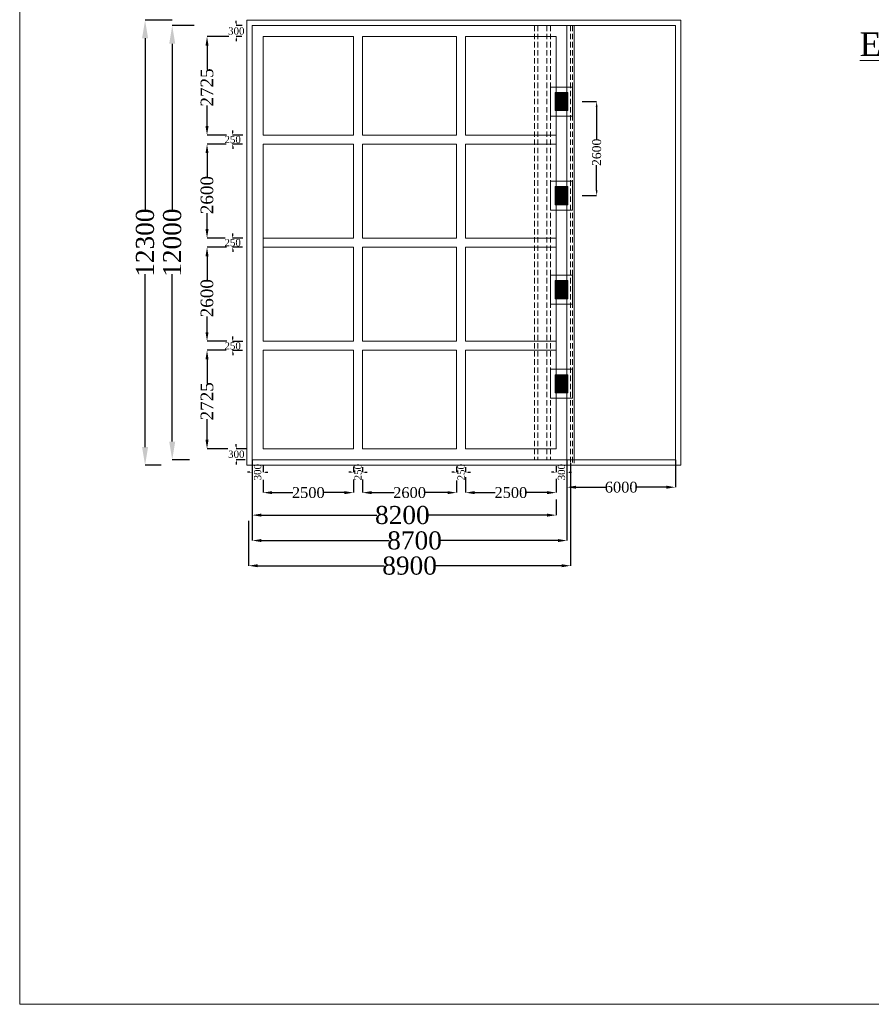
# Model space of a CAD drawing. Header units: millimetres. Extents: x -20950785 to 389010297, y -11535949 to 14056629.
# Tile 380 of 654: x 15316256 to 15363342, y -1810750 to -1756308. Entities that reach past the tile are written whole.
import ezdxf

# ---------------------------------------------------------------- set-up
doc = ezdxf.new("R2010")
doc.units = ezdxf.units.MM
doc.header["$LTSCALE"] = 60
doc.header["$MEASUREMENT"] = 0
doc.linetypes.add('HIDDEN', pattern=[0.375, 0.25, -0.125])
doc.layers.add('TEXT', color=7, linetype='Continuous')
doc.styles.add('PDF Arial Bold', font='times.ttf')
doc.dimstyles.get("Standard").update_dxf_attribs({"dimtxt": 400, "dimasz": 215, "dimexe": 0.18, "dimexo": 0.0625, "dimgap": 0.09, "dimtad": 0, "dimtih": 1, "dimtoh": 1, "dimdec": 0, "dimzin": 4, "dimdsep": 46, "dimtxsty": 'Standard', "dimblk": 'OPEN90', "dimcen": 0, "dimadec": 0, "dimazin": 1, "dimtfac": 1, "dimtdec": 0, "dimtix": 1, "dimtofl": 0, "dimtmove": 0, "dimatfit": 3, "dimldrblk": 'OPEN30', "dimfxl": 1, "dimtolj": 1, "dimtzin": 0, "dimarcsym": 0})

# ---------------------------------------------------------------- blocks, each defined once
blk = doc.blocks.new('*D2020')
at = {"color": 0, "linetype": 'Continuous', "lineweight": -2, "ltscale": 2, "transparency": 16777216}
for p, q in [((15324686, -1756337), (15323188, -1756337)), ((15323188, -1757337), (15323188, -1766904)), ((15323188, -1779937), (15323188, -1770370)), ((15324080, -1780937), (15323188, -1780937))]:
    blk.add_line(p, q, dxfattribs=at)
at = {"color": 0, "linetype": 'Continuous', "lineweight": 9, "ltscale": 2, "transparency": 16777216}
for points in [[(15323021, -1757337), (15323355, -1757337), (15323188, -1756337)], [(15323021, -1779937), (15323355, -1779937), (15323188, -1780937)]]:
    blk.add_solid(points, dxfattribs=at)
at = {"layer": 'Defpoints', "color": 0, "linetype": 'Continuous', "lineweight": 9, "ltscale": 2, "transparency": 16777216}
for p in [(15324686, -1756337), (15323188, -1780937), (15324080, -1780937)]:
    blk.add_point(p, dxfattribs=at)
at = {"color": 0, "linetype": 'Continuous', "lineweight": 9, "ltscale": 2, "transparency": 16777216, "insert": (15323188, -1768637), "char_height": 1000, "attachment_point": 5, "rotation": 90, "style": 'PDF Arial Bold'}
blk.add_mtext('\\A1;12300', dxfattribs=at)
blk = doc.blocks.new('*D2021')
at = {"color": 0, "linetype": 'Continuous', "lineweight": -2, "ltscale": 2, "transparency": 16777216}
for p, q in [((15325908, -1756637), (15324690, -1756637)), ((15324690, -1757637), (15324690, -1766904)), ((15324690, -1779637), (15324690, -1770370)), ((15325649, -1780637), (15324690, -1780637))]:
    blk.add_line(p, q, dxfattribs=at)
at = {"color": 0, "linetype": 'Continuous', "lineweight": 9, "ltscale": 2, "transparency": 16777216}
for points in [[(15324523, -1757637), (15324857, -1757637), (15324690, -1756637)], [(15324523, -1779637), (15324857, -1779637), (15324690, -1780637)]]:
    blk.add_solid(points, dxfattribs=at)
at = {"layer": 'Defpoints', "color": 0, "linetype": 'Continuous', "lineweight": 9, "ltscale": 2, "transparency": 16777216}
for p in [(15325908, -1756637), (15324690, -1780637), (15325649, -1780637)]:
    blk.add_point(p, dxfattribs=at)
at = {"color": 0, "linetype": 'Continuous', "lineweight": 9, "ltscale": 2, "transparency": 16777216, "insert": (15324690, -1768637), "char_height": 1000, "attachment_point": 5, "rotation": 90, "style": 'PDF Arial Bold'}
blk.add_mtext('\\A1;12000', dxfattribs=at)
blk = doc.blocks.new('*D2022')
at = {"color": 0, "linetype": 'Continuous', "lineweight": -2, "ltscale": 2, "transparency": 16777216}
for p, q in [((15327820, -1757237), (15326613, -1757237)), ((15327698, -1762687), (15326613, -1762687))]:
    blk.add_line(p, q, dxfattribs=at)
at = {"color": 0, "linetype": 'Continuous', "ltscale": 2, "transparency": 16777216}
for p, q in [((15326614, -1757737), (15326614, -1759069)), ((15326614, -1762187), (15326614, -1761046))]:
    blk.add_line(p, q, dxfattribs=at)
at = {"color": 0, "linetype": 'Continuous', "lineweight": 9, "ltscale": 2, "transparency": 16777216}
for points in [[(15326530, -1757737), (15326697, -1757737), (15326614, -1757237)], [(15326530, -1762187), (15326697, -1762187), (15326614, -1762687)]]:
    blk.add_solid(points, dxfattribs=at)
at = {"layer": 'Defpoints', "color": 0, "linetype": 'Continuous', "lineweight": 9, "ltscale": 2, "transparency": 16777216}
for p in [(15327820, -1757237), (15326614, -1762687), (15327698, -1762687)]:
    blk.add_point(p, dxfattribs=at)
at = {"color": 0, "linetype": 'Continuous', "lineweight": 9, "ltscale": 2, "transparency": 16777216, "insert": (15326614, -1760058), "char_height": 700, "attachment_point": 5, "rotation": 90, "style": 'PDF Arial Bold'}
blk.add_mtext('\\A1;2725', dxfattribs=at)
blk = doc.blocks.new('*D2023')
at = {"color": 0, "linetype": 'Continuous', "lineweight": -2, "ltscale": 2, "transparency": 16777216}
for p, q in [((15327665, -1763187), (15326613, -1763187)), ((15327608, -1768387), (15326613, -1768387))]:
    blk.add_line(p, q, dxfattribs=at)
at = {"color": 0, "linetype": 'Continuous', "ltscale": 2, "transparency": 16777216}
for p, q in [((15326614, -1763687), (15326614, -1765003)), ((15326614, -1767887), (15326614, -1767012))]:
    blk.add_line(p, q, dxfattribs=at)
at = {"color": 0, "linetype": 'Continuous', "lineweight": 9, "ltscale": 2, "transparency": 16777216}
for points in [[(15326530, -1763687), (15326697, -1763687), (15326614, -1763187)], [(15326530, -1767887), (15326697, -1767887), (15326614, -1768387)]]:
    blk.add_solid(points, dxfattribs=at)
at = {"layer": 'Defpoints', "color": 0, "linetype": 'Continuous', "lineweight": 9, "ltscale": 2, "transparency": 16777216}
for p in [(15327665, -1763187), (15326614, -1768387), (15327608, -1768387)]:
    blk.add_point(p, dxfattribs=at)
at = {"color": 0, "linetype": 'Continuous', "lineweight": 9, "ltscale": 2, "transparency": 16777216, "insert": (15326614, -1766008), "char_height": 700, "attachment_point": 5, "rotation": 90, "style": 'PDF Arial Bold'}
blk.add_mtext('\\A1;2600', dxfattribs=at)
blk = doc.blocks.new('*D2024')
at = {"color": 0, "linetype": 'Continuous', "lineweight": -2, "ltscale": 2, "transparency": 16777216}
for p, q in [((15327689, -1768887), (15326613, -1768887)), ((15327712, -1774087), (15326613, -1774087))]:
    blk.add_line(p, q, dxfattribs=at)
at = {"color": 0, "linetype": 'Continuous', "ltscale": 2, "transparency": 16777216}
for p, q in [((15326614, -1769387), (15326614, -1770703)), ((15326614, -1773587), (15326614, -1772712))]:
    blk.add_line(p, q, dxfattribs=at)
at = {"color": 0, "linetype": 'Continuous', "lineweight": 9, "ltscale": 2, "transparency": 16777216}
for points in [[(15326530, -1769387), (15326697, -1769387), (15326614, -1768887)], [(15326530, -1773587), (15326697, -1773587), (15326614, -1774087)]]:
    blk.add_solid(points, dxfattribs=at)
at = {"layer": 'Defpoints', "color": 0, "linetype": 'Continuous', "lineweight": 9, "ltscale": 2, "transparency": 16777216}
for p in [(15327689, -1768887), (15326614, -1774087), (15327712, -1774087)]:
    blk.add_point(p, dxfattribs=at)
at = {"color": 0, "linetype": 'Continuous', "lineweight": 9, "ltscale": 2, "transparency": 16777216, "insert": (15326614, -1771708), "char_height": 700, "attachment_point": 5, "rotation": 90, "style": 'PDF Arial Bold'}
blk.add_mtext('\\A1;2600', dxfattribs=at)
blk = doc.blocks.new('*D2025')
at = {"color": 0, "linetype": 'Continuous', "lineweight": -2, "ltscale": 2, "transparency": 16777216}
for p, q in [((15327664, -1774587), (15326613, -1774587)), ((15327760, -1780037), (15326613, -1780037))]:
    blk.add_line(p, q, dxfattribs=at)
at = {"color": 0, "linetype": 'Continuous', "ltscale": 2, "transparency": 16777216}
for p, q in [((15326614, -1775087), (15326614, -1776419)), ((15326614, -1779537), (15326614, -1778396))]:
    blk.add_line(p, q, dxfattribs=at)
at = {"color": 0, "linetype": 'Continuous', "lineweight": 9, "ltscale": 2, "transparency": 16777216}
for points in [[(15326530, -1775087), (15326697, -1775087), (15326614, -1774587)], [(15326530, -1779537), (15326697, -1779537), (15326614, -1780037)]]:
    blk.add_solid(points, dxfattribs=at)
at = {"layer": 'Defpoints', "color": 0, "linetype": 'Continuous', "lineweight": 9, "ltscale": 2, "transparency": 16777216}
for p in [(15327664, -1774587), (15326614, -1780037), (15327760, -1780037)]:
    blk.add_point(p, dxfattribs=at)
at = {"color": 0, "linetype": 'Continuous', "lineweight": 9, "ltscale": 2, "transparency": 16777216, "insert": (15326614, -1777408), "char_height": 700, "attachment_point": 5, "rotation": 90, "style": 'PDF Arial Bold'}
blk.add_mtext('\\A1;2725', dxfattribs=at)
blk = doc.blocks.new('*D2026')
at = {"color": 0, "linetype": 'Continuous', "lineweight": -2, "ltscale": 2, "transparency": 16777216}
for p, q in [((15328586, -1762687), (15328031, -1762687)), ((15328032, -1762557), (15328032, -1762427)), ((15328575, -1763187), (15328031, -1763187)), ((15328032, -1763317), (15328032, -1763447))]:
    blk.add_line(p, q, dxfattribs=at)
at = {"color": 0, "linetype": 'Continuous', "lineweight": 9, "ltscale": 2, "transparency": 16777216}
for points in [[(15328010, -1762557), (15328053, -1762557), (15328032, -1762687)], [(15328010, -1763317), (15328053, -1763317), (15328032, -1763187)]]:
    blk.add_solid(points, dxfattribs=at)
at = {"layer": 'Defpoints', "color": 0, "linetype": 'Continuous', "lineweight": 9, "ltscale": 2, "transparency": 16777216}
for p in [(15328586, -1762687), (15328032, -1763187), (15328575, -1763187)]:
    blk.add_point(p, dxfattribs=at)
at = {"color": 0, "linetype": 'Continuous', "lineweight": 9, "ltscale": 2, "transparency": 16777216, "insert": (15328032, -1762937), "char_height": 400, "attachment_point": 5, "style": 'PDF Arial Bold'}
blk.add_mtext('\\A1;250', dxfattribs=at)
blk = doc.blocks.new('*D2027')
at = {"color": 0, "linetype": 'Continuous', "lineweight": -2, "ltscale": 2, "transparency": 16777216}
for p, q in [((15328032, -1768257), (15328032, -1768127)), ((15328586, -1768387), (15328031, -1768387)), ((15328575, -1768887), (15328031, -1768887)), ((15328032, -1769017), (15328032, -1769147))]:
    blk.add_line(p, q, dxfattribs=at)
at = {"color": 0, "linetype": 'Continuous', "lineweight": 9, "ltscale": 2, "transparency": 16777216}
for points in [[(15328010, -1768257), (15328053, -1768257), (15328032, -1768387)], [(15328010, -1769017), (15328053, -1769017), (15328032, -1768887)]]:
    blk.add_solid(points, dxfattribs=at)
at = {"layer": 'Defpoints', "color": 0, "linetype": 'Continuous', "lineweight": 9, "ltscale": 2, "transparency": 16777216}
for p in [(15328586, -1768387), (15328032, -1768887), (15328575, -1768887)]:
    blk.add_point(p, dxfattribs=at)
at = {"color": 0, "linetype": 'Continuous', "lineweight": 9, "ltscale": 2, "transparency": 16777216, "insert": (15328032, -1768637), "char_height": 400, "attachment_point": 5, "style": 'PDF Arial Bold'}
blk.add_mtext('\\A1;250', dxfattribs=at)
blk = doc.blocks.new('*D2028')
at = {"color": 0, "linetype": 'Continuous', "lineweight": -2, "ltscale": 2, "transparency": 16777216}
for p, q in [((15328586, -1774094), (15328031, -1774094)), ((15328032, -1773964), (15328032, -1773834)), ((15328575, -1774594), (15328031, -1774594)), ((15328032, -1774724), (15328032, -1774854))]:
    blk.add_line(p, q, dxfattribs=at)
at = {"color": 0, "linetype": 'Continuous', "lineweight": 9, "ltscale": 2, "transparency": 16777216}
for points in [[(15328010, -1773964), (15328053, -1773964), (15328032, -1774094)], [(15328010, -1774724), (15328053, -1774724), (15328032, -1774594)]]:
    blk.add_solid(points, dxfattribs=at)
at = {"layer": 'Defpoints', "color": 0, "linetype": 'Continuous', "lineweight": 9, "ltscale": 2, "transparency": 16777216}
for p in [(15328586, -1774094), (15328032, -1774594), (15328575, -1774594)]:
    blk.add_point(p, dxfattribs=at)
at = {"color": 0, "linetype": 'Continuous', "lineweight": 9, "ltscale": 2, "transparency": 16777216, "insert": (15328032, -1774344), "char_height": 400, "attachment_point": 5, "style": 'PDF Arial Bold'}
blk.add_mtext('\\A1;250', dxfattribs=at)
blk = doc.blocks.new('*D2029')
at = {"color": 0, "linetype": 'Continuous', "lineweight": -2, "ltscale": 2, "transparency": 16777216}
for p, q in [((15328551, -1756638), (15328231, -1756638)), ((15328232, -1756508), (15328232, -1756378)), ((15328540, -1757237), (15328231, -1757237)), ((15328232, -1757367), (15328232, -1757497))]:
    blk.add_line(p, q, dxfattribs=at)
at = {"color": 0, "linetype": 'Continuous', "lineweight": 9, "ltscale": 2, "transparency": 16777216}
for points in [[(15328210, -1756508), (15328253, -1756508), (15328232, -1756638)], [(15328210, -1757367), (15328253, -1757367), (15328232, -1757237)]]:
    blk.add_solid(points, dxfattribs=at)
at = {"layer": 'Defpoints', "color": 0, "linetype": 'Continuous', "lineweight": 9, "ltscale": 2, "transparency": 16777216}
for p in [(15328552, -1756638), (15328232, -1757237), (15328540, -1757237)]:
    blk.add_point(p, dxfattribs=at)
at = {"color": 0, "linetype": 'Continuous', "lineweight": 9, "ltscale": 2, "transparency": 16777216, "insert": (15328232, -1756937), "char_height": 400, "attachment_point": 5, "style": 'PDF Arial Bold'}
blk.add_mtext('\\A1;300', dxfattribs=at)
blk = doc.blocks.new('*D2030')
at = {"color": 0, "linetype": 'Continuous', "lineweight": -2, "ltscale": 2, "transparency": 16777216}
for p, q in [((15328786, -1780038), (15328231, -1780038)), ((15328232, -1779908), (15328232, -1779778)), ((15328716, -1780637), (15328231, -1780637)), ((15328232, -1780767), (15328232, -1780897))]:
    blk.add_line(p, q, dxfattribs=at)
at = {"color": 0, "linetype": 'Continuous', "lineweight": 9, "ltscale": 2, "transparency": 16777216}
for points in [[(15328210, -1779908), (15328253, -1779908), (15328232, -1780038)], [(15328210, -1780767), (15328253, -1780767), (15328232, -1780637)]]:
    blk.add_solid(points, dxfattribs=at)
at = {"layer": 'Defpoints', "color": 0, "linetype": 'Continuous', "lineweight": 9, "ltscale": 2, "transparency": 16777216}
for p in [(15328786, -1780038), (15328232, -1780637), (15328716, -1780637)]:
    blk.add_point(p, dxfattribs=at)
at = {"color": 0, "linetype": 'Continuous', "lineweight": 9, "ltscale": 2, "transparency": 16777216, "insert": (15328232, -1780337), "char_height": 400, "attachment_point": 5, "style": 'PDF Arial Bold'}
blk.add_mtext('\\A1;300', dxfattribs=at)
blk = doc.blocks.new('*D2031')
at = {"color": 0, "linetype": 'Continuous', "lineweight": -2, "ltscale": 2, "transparency": 16777216}
for p, q in [((15329713, -1781755), (15329713, -1782459)), ((15334713, -1781723), (15334713, -1782459)), ((15330213, -1782459), (15331352, -1782459)), ((15334213, -1782459), (15333074, -1782459))]:
    blk.add_line(p, q, dxfattribs=at)
at = {"color": 0, "linetype": 'Continuous', "lineweight": 9, "ltscale": 2, "transparency": 16777216}
for points in [[(15330213, -1782375), (15330213, -1782542), (15329713, -1782459)], [(15334213, -1782375), (15334213, -1782542), (15334713, -1782459)]]:
    blk.add_solid(points, dxfattribs=at)
at = {"layer": 'Defpoints', "color": 0, "linetype": 'Continuous', "lineweight": 9, "ltscale": 2, "transparency": 16777216}
for p in [(15329713, -1781755), (15334713, -1781723), (15334713, -1782459)]:
    blk.add_point(p, dxfattribs=at)
at = {"color": 0, "linetype": 'Continuous', "lineweight": 9, "ltscale": 2, "transparency": 16777216, "insert": (15332213, -1782459), "char_height": 600, "attachment_point": 5, "style": 'PDF Arial Bold'}
blk.add_mtext('\\A1;2500', dxfattribs=at)
blk = doc.blocks.new('*D2032')
at = {"color": 0, "linetype": 'Continuous', "lineweight": -2, "ltscale": 2, "transparency": 16777216}
for p, q in [((15340913, -1781611), (15340913, -1782459)), ((15345913, -1781690), (15345913, -1782459)), ((15341413, -1782459), (15342552, -1782459)), ((15345413, -1782459), (15344274, -1782459))]:
    blk.add_line(p, q, dxfattribs=at)
at = {"color": 0, "linetype": 'Continuous', "lineweight": 9, "ltscale": 2, "transparency": 16777216}
for points in [[(15341413, -1782375), (15341413, -1782542), (15340913, -1782459)], [(15345413, -1782375), (15345413, -1782542), (15345913, -1782459)]]:
    blk.add_solid(points, dxfattribs=at)
at = {"layer": 'Defpoints', "color": 0, "linetype": 'Continuous', "lineweight": 9, "ltscale": 2, "transparency": 16777216}
for p in [(15340913, -1781611), (15345913, -1781690), (15345913, -1782459)]:
    blk.add_point(p, dxfattribs=at)
at = {"color": 0, "linetype": 'Continuous', "lineweight": 9, "ltscale": 2, "transparency": 16777216, "insert": (15343413, -1782459), "char_height": 600, "attachment_point": 5, "style": 'PDF Arial Bold'}
blk.add_mtext('\\A1;2500', dxfattribs=at)
blk = doc.blocks.new('*D2033')
at = {"color": 0, "linetype": 'Continuous', "lineweight": -2, "ltscale": 2, "transparency": 16777216}
for p, q in [((15335213, -1781739), (15335213, -1782459)), ((15340413, -1781784), (15340413, -1782459)), ((15335713, -1782459), (15336952, -1782459)), ((15339913, -1782459), (15338674, -1782459))]:
    blk.add_line(p, q, dxfattribs=at)
at = {"color": 0, "linetype": 'Continuous', "lineweight": 9, "ltscale": 2, "transparency": 16777216}
for points in [[(15335713, -1782375), (15335713, -1782542), (15335213, -1782459)], [(15339913, -1782375), (15339913, -1782542), (15340413, -1782459)]]:
    blk.add_solid(points, dxfattribs=at)
at = {"layer": 'Defpoints', "color": 0, "linetype": 'Continuous', "lineweight": 9, "ltscale": 2, "transparency": 16777216}
for p in [(15335213, -1781739), (15340413, -1781784), (15340413, -1782459)]:
    blk.add_point(p, dxfattribs=at)
at = {"color": 0, "linetype": 'Continuous', "lineweight": 9, "ltscale": 2, "transparency": 16777216, "insert": (15337813, -1782459), "char_height": 600, "attachment_point": 5, "style": 'PDF Arial Bold'}
blk.add_mtext('\\A1;2600', dxfattribs=at)
blk = doc.blocks.new('*D2034')
at = {"color": 0, "linetype": 'Continuous', "lineweight": -2, "ltscale": 2, "transparency": 16777216}
for p, q in [((15334583, -1781328), (15334453, -1781328)), ((15334713, -1781021), (15334713, -1781328)), ((15335213, -1781050), (15335213, -1781328)), ((15335343, -1781328), (15335473, -1781328))]:
    blk.add_line(p, q, dxfattribs=at)
at = {"color": 0, "linetype": 'Continuous', "lineweight": 9, "ltscale": 2, "transparency": 16777216}
for points in [[(15334583, -1781306), (15334583, -1781349), (15334713, -1781328)], [(15335343, -1781306), (15335343, -1781349), (15335213, -1781328)]]:
    blk.add_solid(points, dxfattribs=at)
at = {"layer": 'Defpoints', "color": 0, "linetype": 'Continuous', "lineweight": 9, "ltscale": 2, "transparency": 16777216}
for p in [(15334713, -1781021), (15335213, -1781050), (15335213, -1781328)]:
    blk.add_point(p, dxfattribs=at)
at = {"color": 0, "linetype": 'Continuous', "lineweight": 9, "ltscale": 2, "transparency": 16777216, "insert": (15334963, -1781328), "char_height": 400, "attachment_point": 5, "rotation": 90, "style": 'PDF Arial Bold'}
blk.add_mtext('\\A1;250', dxfattribs=at)
blk = doc.blocks.new('*D2035')
at = {"color": 0, "linetype": 'Continuous', "lineweight": -2, "ltscale": 2, "transparency": 16777216}
for p, q in [((15340283, -1781328), (15340153, -1781328)), ((15340413, -1781021), (15340413, -1781328)), ((15340913, -1781050), (15340913, -1781328)), ((15341043, -1781328), (15341173, -1781328))]:
    blk.add_line(p, q, dxfattribs=at)
at = {"color": 0, "linetype": 'Continuous', "lineweight": 9, "ltscale": 2, "transparency": 16777216}
for points in [[(15340283, -1781306), (15340283, -1781349), (15340413, -1781328)], [(15341043, -1781306), (15341043, -1781349), (15340913, -1781328)]]:
    blk.add_solid(points, dxfattribs=at)
at = {"layer": 'Defpoints', "color": 0, "linetype": 'Continuous', "lineweight": 9, "ltscale": 2, "transparency": 16777216}
for p in [(15340413, -1781021), (15340913, -1781050), (15340913, -1781328)]:
    blk.add_point(p, dxfattribs=at)
at = {"color": 0, "linetype": 'Continuous', "lineweight": 9, "ltscale": 2, "transparency": 16777216, "insert": (15340663, -1781328), "char_height": 400, "attachment_point": 5, "rotation": 90, "style": 'PDF Arial Bold'}
blk.add_mtext('\\A1;250', dxfattribs=at)
blk = doc.blocks.new('*D2036')
at = {"color": 0, "linetype": 'Continuous', "lineweight": -2, "ltscale": 2, "transparency": 16777216}
for p, q in [((15328983, -1781328), (15328853, -1781328)), ((15329113, -1780982), (15329113, -1781328)), ((15329713, -1780925), (15329713, -1781328)), ((15329843, -1781328), (15329973, -1781328))]:
    blk.add_line(p, q, dxfattribs=at)
at = {"color": 0, "linetype": 'Continuous', "lineweight": 9, "ltscale": 2, "transparency": 16777216}
for points in [[(15328983, -1781306), (15328983, -1781349), (15329113, -1781328)], [(15329843, -1781306), (15329843, -1781349), (15329713, -1781328)]]:
    blk.add_solid(points, dxfattribs=at)
at = {"layer": 'Defpoints', "color": 0, "linetype": 'Continuous', "lineweight": 9, "ltscale": 2, "transparency": 16777216}
for p in [(15329113, -1780982), (15329713, -1780925), (15329713, -1781328)]:
    blk.add_point(p, dxfattribs=at)
at = {"color": 0, "linetype": 'Continuous', "lineweight": 9, "ltscale": 2, "transparency": 16777216, "insert": (15329413, -1781328), "char_height": 400, "attachment_point": 5, "rotation": 90, "style": 'PDF Arial Bold'}
blk.add_mtext('\\A1;300', dxfattribs=at)
blk = doc.blocks.new('*D2037')
at = {"color": 0, "linetype": 'Continuous', "lineweight": -2, "ltscale": 2, "transparency": 16777216}
for p, q in [((15345783, -1781328), (15345653, -1781328)), ((15345913, -1780991), (15345913, -1781328)), ((15346513, -1781050), (15346513, -1781328)), ((15346643, -1781328), (15346773, -1781328))]:
    blk.add_line(p, q, dxfattribs=at)
at = {"color": 0, "linetype": 'Continuous', "lineweight": 9, "ltscale": 2, "transparency": 16777216}
for points in [[(15345783, -1781306), (15345783, -1781349), (15345913, -1781328)], [(15346643, -1781306), (15346643, -1781349), (15346513, -1781328)]]:
    blk.add_solid(points, dxfattribs=at)
at = {"layer": 'Defpoints', "color": 0, "linetype": 'Continuous', "lineweight": 9, "ltscale": 2, "transparency": 16777216}
for p in [(15345913, -1780991), (15346513, -1781050), (15346513, -1781328)]:
    blk.add_point(p, dxfattribs=at)
at = {"color": 0, "linetype": 'Continuous', "lineweight": 9, "ltscale": 2, "transparency": 16777216, "insert": (15346213, -1781328), "char_height": 400, "attachment_point": 5, "rotation": 90, "style": 'PDF Arial Bold'}
blk.add_mtext('\\A1;300', dxfattribs=at)
blk = doc.blocks.new('*D2038')
at = {"color": 0, "linetype": 'Continuous', "lineweight": -2, "ltscale": 2, "transparency": 16777216}
for p, q in [((15346713, -1780837), (15346713, -1786500)), ((15328913, -1784014), (15328913, -1786500)), ((15329413, -1786500), (15336407, -1786500)), ((15346213, -1786500), (15339219, -1786500))]:
    blk.add_line(p, q, dxfattribs=at)
at = {"color": 0, "linetype": 'Continuous', "lineweight": 9, "ltscale": 2, "transparency": 16777216}
for points in [[(15329413, -1786416), (15329413, -1786583), (15328913, -1786500)], [(15346213, -1786416), (15346213, -1786583), (15346713, -1786500)]]:
    blk.add_solid(points, dxfattribs=at)
at = {"layer": 'Defpoints', "color": 0, "linetype": 'Continuous', "lineweight": 9, "ltscale": 2, "transparency": 16777216}
for p in [(15346713, -1780837), (15328913, -1784014), (15346713, -1786500)]:
    blk.add_point(p, dxfattribs=at)
at = {"color": 0, "linetype": 'Continuous', "lineweight": 9, "ltscale": 2, "transparency": 16777216, "insert": (15337813, -1786500), "char_height": 1000, "attachment_point": 5, "style": 'PDF Arial Bold'}
blk.add_mtext('\\A1;8900', dxfattribs=at)
blk = doc.blocks.new('*D2039')
at = {"color": 0, "linetype": 'Continuous', "lineweight": -2, "ltscale": 2, "transparency": 16777216}
for p, q in [((15329113, -1782893), (15329113, -1783703)), ((15345913, -1782841), (15345913, -1783703)), ((15329613, -1783703), (15336007, -1783703)), ((15345413, -1783703), (15338819, -1783703))]:
    blk.add_line(p, q, dxfattribs=at)
at = {"color": 0, "linetype": 'Continuous', "lineweight": 9, "ltscale": 2, "transparency": 16777216}
for points in [[(15329613, -1783619), (15329613, -1783786), (15329113, -1783703)], [(15345413, -1783619), (15345413, -1783786), (15345913, -1783703)]]:
    blk.add_solid(points, dxfattribs=at)
at = {"layer": 'Defpoints', "color": 0, "linetype": 'Continuous', "lineweight": 9, "ltscale": 2, "transparency": 16777216}
for p in [(15329113, -1782893), (15345913, -1782841), (15345913, -1783703)]:
    blk.add_point(p, dxfattribs=at)
at = {"color": 0, "linetype": 'Continuous', "lineweight": 9, "ltscale": 2, "transparency": 16777216, "insert": (15337413, -1783703), "char_height": 1000, "attachment_point": 5, "style": 'PDF Arial Bold'}
blk.add_mtext('\\A1;8200', dxfattribs=at)
blk = doc.blocks.new('*D2040')
at = {"color": 0, "linetype": 'Continuous', "lineweight": -2, "ltscale": 2, "transparency": 16777216}
for p, q in [((15329113, -1780637), (15329113, -1785108)), ((15346513, -1780637), (15346513, -1785108)), ((15329613, -1785108), (15336682, -1785108)), ((15346013, -1785108), (15339494, -1785108))]:
    blk.add_line(p, q, dxfattribs=at)
at = {"color": 0, "linetype": 'Continuous', "lineweight": 9, "ltscale": 2, "transparency": 16777216}
for points in [[(15329613, -1785024), (15329613, -1785191), (15329113, -1785108)], [(15346013, -1785024), (15346013, -1785191), (15346513, -1785108)]]:
    blk.add_solid(points, dxfattribs=at)
at = {"layer": 'Defpoints', "color": 0, "linetype": 'Continuous', "lineweight": 9, "ltscale": 2, "transparency": 16777216}
for p in [(15329113, -1780637), (15346513, -1780637), (15346513, -1785108)]:
    blk.add_point(p, dxfattribs=at)
at = {"color": 0, "linetype": 'Continuous', "lineweight": 9, "ltscale": 2, "transparency": 16777216, "insert": (15338088, -1785108), "char_height": 1000, "attachment_point": 5, "style": 'PDF Arial Bold'}
blk.add_mtext('\\A1;8700', dxfattribs=at)
blk = doc.blocks.new('*D2041')
at = {"color": 0, "linetype": 'Continuous', "lineweight": -2, "ltscale": 2, "transparency": 16777216}
for p, q in [((15352513, -1780637), (15352513, -1782159)), ((15346513, -1780937), (15346513, -1782159)), ((15347013, -1782159), (15348662, -1782159)), ((15352013, -1782159), (15350364, -1782159))]:
    blk.add_line(p, q, dxfattribs=at)
at = {"color": 0, "linetype": 'Continuous', "lineweight": 9, "ltscale": 2, "transparency": 16777216}
for points in [[(15347013, -1782075), (15347013, -1782242), (15346513, -1782159)], [(15352013, -1782075), (15352013, -1782242), (15352513, -1782159)]]:
    blk.add_solid(points, dxfattribs=at)
at = {"layer": 'Defpoints', "color": 0, "linetype": 'Continuous', "lineweight": 9, "ltscale": 2, "transparency": 16777216}
for p in [(15352513, -1780637), (15346513, -1780937), (15352513, -1782159)]:
    blk.add_point(p, dxfattribs=at)
at = {"color": 0, "linetype": 'Continuous', "lineweight": 9, "ltscale": 2, "transparency": 16777216, "insert": (15349513, -1782159), "char_height": 600, "attachment_point": 5, "style": 'PDF Arial Bold'}
blk.add_mtext('\\A1;6000', dxfattribs=at)
blk = doc.blocks.new('*D2042')
at = {"color": 0, "linetype": 'Continuous', "lineweight": -2, "ltscale": 2, "transparency": 16777216}
for p, q in [((15347360, -1760837), (15348157, -1760837)), ((15348156, -1761137), (15348156, -1762924)), ((15348156, -1765737), (15348156, -1764359)), ((15347360, -1766037), (15348157, -1766037))]:
    blk.add_line(p, q, dxfattribs=at)
at = {"color": 0, "linetype": 'Continuous', "lineweight": 9, "ltscale": 2, "transparency": 16777216}
for points in [[(15348106, -1761137), (15348206, -1761137), (15348156, -1760837)], [(15348106, -1765737), (15348206, -1765737), (15348156, -1766037)]]:
    blk.add_solid(points, dxfattribs=at)
at = {"layer": 'Defpoints', "color": 0, "linetype": 'Continuous', "lineweight": 9, "ltscale": 2, "transparency": 16777216}
for p in [(15347360, -1760837), (15347360, -1766037), (15348156, -1766037)]:
    blk.add_point(p, dxfattribs=at)
at = {"color": 0, "linetype": 'Continuous', "lineweight": 9, "ltscale": 2, "transparency": 16777216, "insert": (15348156, -1763642), "char_height": 500, "attachment_point": 5, "rotation": 90, "style": 'PDF Arial Bold'}
blk.add_mtext('\\A1;2600', dxfattribs=at)

msp = doc.modelspace()

# ---------------------------------------------------------------- hatches: boundary and pattern name
at = {"linetype": 'Continuous', "lineweight": 9, "ltscale": 2}
h = msp.add_hatch(dxfattribs=at)
h.set_pattern_fill('GOST_GROUND', scale=10)
h.set_pattern_definition([(45, (-7059083.97, 1252020.38), (141.42135624, 0), [200]), (45, (-7059053.97, 1252020.38), (141.42135624, 0), [200]), (45, (-7059023.97, 1252020.38), (141.42135624, 0), [200])])
h.paths.add_polyline_path([(15345863.03, -1761336.62), (15346563.03, -1761336.62), (15346563.03, -1760336.62), (15345863.03, -1760336.62)])
h = msp.add_hatch(dxfattribs=at)
h.set_pattern_fill('GOST_GROUND', scale=10)
h.set_pattern_definition([(45, (-7059083.97, 1246820.38), (141.42135624, 0), [200]), (45, (-7059053.97, 1246820.38), (141.42135624, 0), [200]), (45, (-7059023.97, 1246820.38), (141.42135624, 0), [200])])
h.paths.add_polyline_path([(15345863.03, -1766536.62), (15346563.03, -1766536.62), (15346563.03, -1765536.62), (15345863.03, -1765536.62)])
h = msp.add_hatch(dxfattribs=at)
h.set_pattern_fill('GOST_GROUND', scale=10)
h.set_pattern_definition([(45, (-7059083.97, 1241620.38), (141.42135624, 0), [200]), (45, (-7059053.97, 1241620.38), (141.42135624, 0), [200]), (45, (-7059023.97, 1241620.38), (141.42135624, 0), [200])])
h.paths.add_polyline_path([(15345863.03, -1771736.62), (15346563.03, -1771736.62), (15346563.03, -1770736.62), (15345863.03, -1770736.62)])
h = msp.add_hatch(dxfattribs=at)
h.set_pattern_fill('GOST_GROUND', scale=10)
h.set_pattern_definition([(45, (-7059083.97, 1236420.38), (141.42135624, 0), [200]), (45, (-7059053.97, 1236420.38), (141.42135624, 0), [200]), (45, (-7059023.97, 1236420.38), (141.42135624, 0), [200])])
h.paths.add_polyline_path([(15345863.03, -1776936.62), (15346563.03, -1776936.62), (15346563.03, -1775936.62), (15345863.03, -1775936.62)])

# ---------------------------------------------------------------- linework, layer by layer
at = {"color": 7, "linetype": 'Continuous', "lineweight": 9, "ltscale": 2}
for p, q in [((15352813.03, -1756336.62), (15328813.03, -1756336.62)), ((15328813.03, -1756336.62), (15328813.03, -1780936.62)), ((15344863.03, -1756636.62), (15329113.03, -1756636.62)), ((15329113.03, -1756636.62), (15329113.03, -1780636.62)), ((15344863.03, -1756636.62), (15352513.03, -1756636.62)), ((15346513.03, -1756636.62), (15346513.03, -1780636.62)), ((15346913.03, -1756636.62), (15346913.03, -1780836.62)), ((15352513.03, -1756636.62), (15352513.03, -1780636.62)), ((15352813.03, -1756336.62), (15352813.03, -1780936.62)), ((15334713.03, -1757236.62), (15329713.03, -1757236.62)), ((15329713.03, -1757236.62), (15329713.03, -1762686.62)), ((15334713.03, -1762686.62), (15334713.03, -1757236.62)), ((15340413.03, -1757236.62), (15335213.03, -1757236.62)), ((15335213.03, -1762686.62), (15335213.03, -1757236.62)), ((15340413.03, -1762686.62), (15340413.03, -1757236.62)), ((15345913.03, -1757236.62), (15340913.03, -1757236.62)), ((15340913.03, -1762686.62), (15340913.03, -1757236.62)), ((15345913.03, -1762686.62), (15345913.03, -1757236.62)), ((15345913.03, -1757236.62), (15345913.03, -1780036.62)), ((15345613.03, -1760036.62), (15346813.03, -1760036.62)), ((15345613.03, -1761636.62), (15345613.03, -1760036.62)), ((15346813.03, -1760036.62), (15346813.03, -1761636.62)), ((15345863.03, -1760336.62), (15345863.03, -1761336.62)), ((15345863.03, -1760336.62), (15346563.03, -1760336.62)), ((15346563.03, -1760336.62), (15346563.03, -1761336.62)), ((15346813.03, -1761636.62), (15345613.03, -1761636.62)), ((15345863.03, -1761336.62), (15346563.03, -1761336.62)), ((15334713.03, -1762686.62), (15329713.03, -1762686.62)), ((15340413.03, -1762686.62), (15335213.03, -1762686.62)), ((15345913.03, -1762686.62), (15340913.03, -1762686.62)), ((15334713.03, -1763186.62), (15329713.03, -1763186.62)), ((15329713.03, -1763186.62), (15329713.03, -1768386.62)), ((15334713.03, -1768386.62), (15334713.03, -1763186.62)), ((15340413.03, -1763186.62), (15335213.03, -1763186.62)), ((15335213.03, -1768386.62), (15335213.03, -1763186.62)), ((15340413.03, -1768386.62), (15340413.03, -1763186.62)), ((15345913.03, -1763186.62), (15340913.03, -1763186.62)), ((15340913.03, -1768386.62), (15340913.03, -1763186.62)), ((15345913.03, -1768386.62), (15345913.03, -1763186.62)), ((15345913.03, -1768386.62), (15345913.03, -1763186.62)), ((15345613.03, -1765236.62), (15346813.03, -1765236.62)), ((15345613.03, -1766836.62), (15345613.03, -1765236.62)), ((15345863.03, -1765536.62), (15345863.03, -1766536.62)), ((15345863.03, -1765536.62), (15346563.03, -1765536.62)), ((15346563.03, -1765536.62), (15346563.03, -1766536.62)), ((15346813.03, -1765236.62), (15346813.03, -1766836.62)), ((15345863.03, -1766536.62), (15346563.03, -1766536.62)), ((15346813.03, -1766836.62), (15345613.03, -1766836.62)), ((15334713.03, -1768386.62), (15329713.03, -1768386.62)), ((15329713.03, -1768386.62), (15329713.03, -1768886.62)), ((15340413.03, -1768386.62), (15335213.03, -1768386.62)), ((15345913.03, -1768386.62), (15340913.03, -1768386.62)), ((15334713.03, -1768886.62), (15329713.03, -1768886.62)), ((15329713.03, -1768886.62), (15329713.03, -1774086.62)), ((15334713.03, -1774086.62), (15334713.03, -1768886.62)), ((15334713.03, -1769236.62), (15334713.03, -1768886.62)), ((15340413.03, -1768886.62), (15335213.03, -1768886.62)), ((15335213.03, -1774086.62), (15335213.03, -1768886.62)), ((15340413.03, -1774086.62), (15340413.03, -1768886.62)), ((15345913.03, -1768886.62), (15340913.03, -1768886.62)), ((15340913.03, -1774086.62), (15340913.03, -1768886.62)), ((15340913.03, -1769236.62), (15340913.03, -1768886.62)), ((15345913.03, -1774086.62), (15345913.03, -1769836.62)), ((15345913.03, -1774086.62), (15345913.03, -1769836.62)), ((15345913.03, -1774086.62), (15345913.03, -1769836.62)), ((15345613.03, -1770436.62), (15346813.03, -1770436.62)), ((15345613.03, -1772036.62), (15345613.03, -1770436.62)), ((15346813.03, -1770436.62), (15346813.03, -1772036.62)), ((15345863.03, -1770736.62), (15345863.03, -1771736.62)), ((15345863.03, -1770736.62), (15346563.03, -1770736.62)), ((15346563.03, -1770736.62), (15346563.03, -1771736.62)), ((15346813.03, -1772036.62), (15345613.03, -1772036.62)), ((15345863.03, -1771736.62), (15346563.03, -1771736.62)), ((15334713.03, -1774086.62), (15329713.03, -1774086.62)), ((15340413.03, -1774086.62), (15335213.03, -1774086.62)), ((15345913.03, -1774086.62), (15340913.03, -1774086.62)), ((15334713.03, -1774586.62), (15329713.03, -1774586.62)), ((15329713.03, -1774586.62), (15329713.03, -1780036.62)), ((15334713.03, -1780036.62), (15334713.03, -1774586.62)), ((15340413.03, -1774586.62), (15335213.03, -1774586.62)), ((15335213.03, -1780036.62), (15335213.03, -1774586.62)), ((15340413.03, -1780036.62), (15340413.03, -1774586.62)), ((15345913.03, -1774586.62), (15340913.03, -1774586.62)), ((15340913.03, -1780036.62), (15340913.03, -1774586.62)), ((15345913.03, -1777836.62), (15345913.03, -1774586.62)), ((15345913.03, -1777836.62), (15345913.03, -1774586.62)), ((15345913.03, -1777836.62), (15345913.03, -1774586.62)), ((15345613.03, -1775636.62), (15346813.03, -1775636.62)), ((15345613.03, -1777236.62), (15345613.03, -1775636.62)), ((15346813.03, -1775636.62), (15346813.03, -1777236.62)), ((15334713.03, -1780036.62), (15334713.03, -1776136.62)), ((15340913.03, -1780036.62), (15340913.03, -1776136.62)), ((15345863.03, -1775936.62), (15345863.03, -1776936.62)), ((15345863.03, -1775936.62), (15346563.03, -1775936.62)), ((15345913.03, -1780036.62), (15345913.03, -1776136.62)), ((15346563.03, -1775936.62), (15346563.03, -1776936.62)), ((15345863.03, -1776936.62), (15346563.03, -1776936.62)), ((15346813.03, -1777236.62), (15345613.03, -1777236.62)), ((15334713.03, -1780036.62), (15329713.03, -1780036.62)), ((15340413.03, -1780036.62), (15335213.03, -1780036.62)), ((15345913.03, -1780036.62), (15340913.03, -1780036.62)), ((15352513.03, -1780636.62), (15329113.03, -1780636.62)), ((15352813.03, -1780936.62), (15328813.03, -1780936.62))]:
    msp.add_line(p, q, dxfattribs=at)
at = {"color": 7, "linetype": 'HIDDEN', "lineweight": 9, "ltscale": 20}
for p, q in [((15344713.03, -1756636.62), (15344713.03, -1780636.62)), ((15344913.03, -1756636.62), (15344913.03, -1780636.62)), ((15345393.03, -1756636.62), (15345393.03, -1780636.62)), ((15345613.03, -1756636.62), (15345613.03, -1780636.62)), ((15346713.03, -1756636.62), (15346713.03, -1780836.62)), ((15346813.03, -1756636.62), (15346813.03, -1780836.62)), ((15346913.03, -1756636.62), (15346913.03, -1780836.62))]:
    msp.add_line(p, q, dxfattribs=at)
at = {"color": 7, "linetype": 'HIDDEN', "lineweight": 9, "ltscale": 2}
for p, q in [((15346913.03, -1756636.62), (15346913.03, -1780836.62)), ((15345913.03, -1771836.62), (15345913.03, -1768886.62)), ((15345913.03, -1771836.62), (15345913.03, -1768886.62))]:
    msp.add_line(p, q, dxfattribs=at)
at = {"color": 7, "linetype": 'Continuous', "lineweight": 9, "ltscale": 2}
msp.add_lwpolyline([(15316256, -1630208), (15610433.5, -1630208), (15610433.5, -1810750), (15316256, -1810750)], close=True, dxfattribs=at)

# ---------------------------------------------------------------- texts
at = {"layer": 'TEXT', "linetype": 'Continuous', "lineweight": 9, "insert": (15360275.45, -1757012.17), "char_height": 1300, "width": 23280.4872, "attachment_point": 1}
msp.add_mtext('\\pi2427.77062;{\\fTimes New Roman|b0|i0|c0|p18;\\LELEVATION OF PIER \\P\\pi3593.74034;ALONG CURRENT \\P\\pi6498.82325;DIRECTION  }', dxfattribs=at)

# ---------------------------------------------------------------- dimensions: what is measured, and where the dimension line sits
at = {"color": 7, "linetype": 'Continuous', "lineweight": 9, "ltscale": 2}
dim = msp.add_linear_dim(base=(15323188.03, -1780936.62), p1=(15324686.03, -1756336.62), p2=(15324080.03, -1780936.62), angle=90, text='12300', dimstyle='Standard', override={"dimtxt": 1000, "dimasz": 1000, "dimtxsty": 'PDF Arial Bold', "dimfxl": 300}, dxfattribs=at)
dim.commit()
dim.dimension.update_dxf_attribs({"geometry": '*D2020', "text_midpoint": (15323188.03, -1768636.62), "text_rotation": 90})
for base, p1, p2, text, override, picture, middle in [((15324690.03, -1780636.62), (15325908.03, -1756636.62), (15325649.03, -1780636.62), '12000', {"dimtxt": 1000, "dimasz": 1000, "dimtxsty": 'PDF Arial Bold', "dimfxl": 300}, '*D2021', (15324690.03, -1768636.62)), ((15326613.68, -1762686.62), (15327819.68, -1757236.62), (15327697.68, -1762686.62), '2725', {"dimtxt": 700, "dimasz": 500, "dimtxsty": 'PDF Arial Bold', "dimfxl": 300, "dimlwd": 65535}, '*D2022', (15326613.68, -1760057.62)), ((15348156.38, -1766036.62), (15347359.94, -1760836.62), (15347359.94, -1766036.62), '2600', {"dimtxt": 500, "dimasz": 300, "dimtxsty": 'PDF Arial Bold', "dimfxl": 300}, '*D2042', (15348156.38, -1763641.62)), ((15326613.68, -1768386.62), (15327664.68, -1763186.62), (15327607.68, -1768386.62), '2600', {"dimtxt": 700, "dimasz": 500, "dimtxsty": 'PDF Arial Bold', "dimfxl": 300, "dimlwd": 65535}, '*D2023', (15326613.68, -1766007.62)), ((15326613.68, -1774086.62), (15327688.68, -1768886.62), (15327711.68, -1774086.62), '2600', {"dimtxt": 700, "dimasz": 500, "dimtxsty": 'PDF Arial Bold', "dimfxl": 300, "dimlwd": 65535}, '*D2024', (15326613.68, -1771707.62)), ((15326613.68, -1780036.62), (15327663.68, -1774586.62), (15327759.68, -1780036.62), '2725', {"dimtxt": 700, "dimasz": 500, "dimtxsty": 'PDF Arial Bold', "dimfxl": 300, "dimlwd": 65535}, '*D2025', (15326613.68, -1777407.62))]:
    dim = msp.add_linear_dim(base=base, p1=p1, p2=p2, angle=90, text=text, dimstyle='Standard', override=override, dxfattribs=at)
    dim.commit()
    dim.dimension.update_dxf_attribs({"geometry": picture, "text_midpoint": middle, "dimtype": 160, "text_rotation": 90})
for base, p1, p2, text, picture, middle in [((15328231.68, -1757236.62), (15328551.5, -1756637.62), (15328540, -1757236.62), '300', '*D2029', (15328231.68, -1756937.12)), ((15328031.68, -1763186.62), (15328585.68, -1762686.62), (15328574.68, -1763186.62), '250', '*D2026', (15328031.68, -1762936.62)), ((15328031.68, -1768886.62), (15328585.68, -1768386.62), (15328574.68, -1768886.62), '250', '*D2027', (15328031.68, -1768636.62)), ((15328031.68, -1774593.62), (15328585.68, -1774093.62), (15328574.68, -1774593.62), '250', '*D2028', (15328031.68, -1774343.62)), ((15328231.68, -1780636.62), (15328785.68, -1780037.62), (15328715.68, -1780636.62), '300', '*D2030', (15328231.68, -1780337.12))]:
    dim = msp.add_linear_dim(base=base, p1=p1, p2=p2, angle=90, text=text, dimstyle='Standard', override={"dimasz": 130, "dimtxsty": 'PDF Arial Bold', "dimfxl": 300}, dxfattribs=at)
    dim.commit()
    dim.dimension.update_dxf_attribs({"geometry": picture, "text_midpoint": middle, "dimtype": 160})
for base, p1, p2, text, picture, middle in [((15346513.03, -1785107.62), (15329113.03, -1780636.62), (15346513.03, -1780636.62), '8700', '*D2040', (15338088.03, -1785107.62)), ((15346713.03, -1786499.62), (15328913.03, -1784013.62), (15346713.03, -1780836.62), '8900', '*D2038', (15337813.03, -1786499.62)), ((15345913.03, -1783702.62), (15329113.03, -1782892.62), (15345913.03, -1782840.86), '8200', '*D2039', (15337413.03, -1783702.62))]:
    dim = msp.add_linear_dim(base=base, p1=p1, p2=p2, text=text, dimstyle='Standard', override={"dimtxt": 1000, "dimasz": 500, "dimtxsty": 'PDF Arial Bold', "dimfxl": 300}, dxfattribs=at)
    dim.commit()
    dim.dimension.update_dxf_attribs({"geometry": picture, "text_midpoint": middle, "dimtype": 160})
dim = msp.add_linear_dim(base=(15352513.03, -1782158.62), p1=(15346513.03, -1780936.62), p2=(15352513.03, -1780636.62), dimstyle='Standard', override={"dimtxt": 600, "dimasz": 500, "dimtxsty": 'PDF Arial Bold', "dimfxl": 300}, dxfattribs=at)
dim.commit()
dim.dimension.update_dxf_attribs({"geometry": '*D2041', "text_midpoint": (15349513.03, -1782158.62)})
for base, p1, p2, text, picture, middle in [((15329713.03, -1781327.62), (15329113.03, -1780982.36), (15329713.03, -1780924.62), '300', '*D2036', (15329413.03, -1781327.62)), ((15335213.03, -1781327.62), (15334713.03, -1781020.62), (15335213.03, -1781049.62), '250', '*D2034', (15334963.03, -1781327.62)), ((15340913.03, -1781327.62), (15340413.03, -1781020.62), (15340913.03, -1781049.62), '250', '*D2035', (15340663.03, -1781327.62)), ((15346513.03, -1781327.62), (15345913.03, -1780990.62), (15346513.03, -1781049.62), '300', '*D2037', (15346213.03, -1781327.62))]:
    dim = msp.add_linear_dim(base=base, p1=p1, p2=p2, text=text, dimstyle='Standard', override={"dimasz": 130, "dimtxsty": 'PDF Arial Bold', "dimfxl": 300}, dxfattribs=at)
    dim.commit()
    dim.dimension.update_dxf_attribs({"geometry": picture, "text_midpoint": middle, "text_rotation": 90})
for base, p1, p2, text, picture, middle in [((15334713.03, -1782458.62), (15329713.03, -1781754.62), (15334713.03, -1781722.62), '2500', '*D2031', (15332213.03, -1782458.62)), ((15340413.03, -1782458.62), (15335213.03, -1781738.62), (15340413.03, -1781783.62), '2600', '*D2033', (15337813.03, -1782458.62)), ((15345913.03, -1782458.62), (15340913.03, -1781610.62), (15345913.03, -1781689.62), '2500', '*D2032', (15343413.03, -1782458.62))]:
    dim = msp.add_linear_dim(base=base, p1=p1, p2=p2, text=text, dimstyle='Standard', override={"dimtxt": 600, "dimasz": 500, "dimtxsty": 'PDF Arial Bold', "dimfxl": 300}, dxfattribs=at)
    dim.commit()
    dim.dimension.update_dxf_attribs({"geometry": picture, "text_midpoint": middle})

doc.saveas('drawing.dxf')
